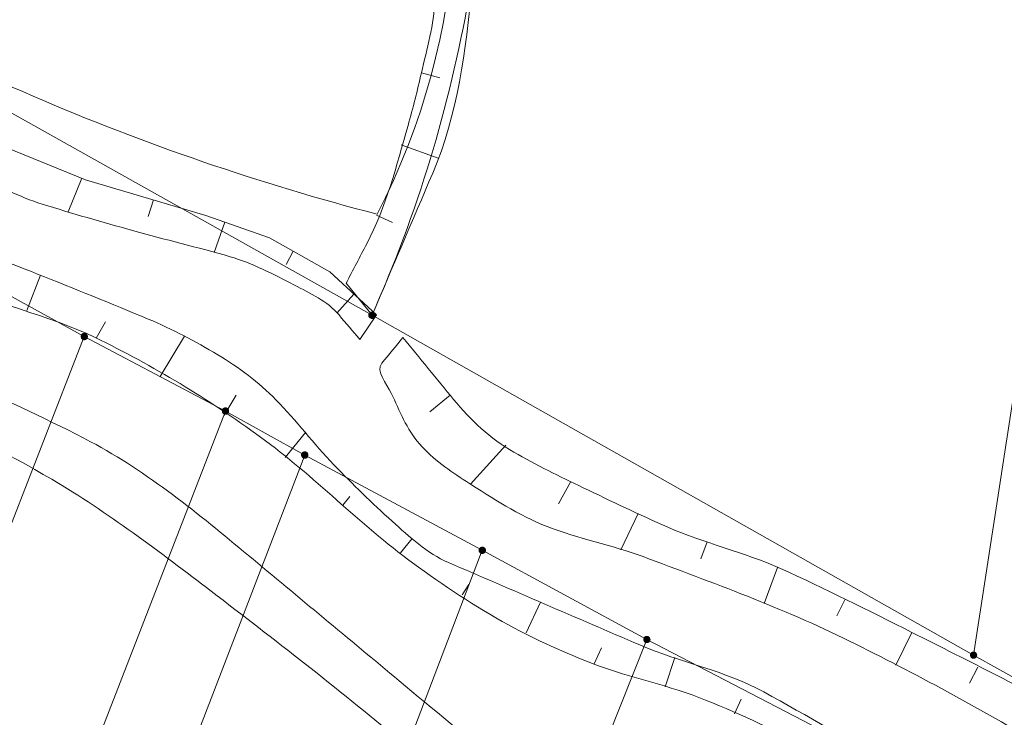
# Model space of a CAD drawing. Header units: metres. Extents: x 3425540 to 3446143, y 5432760 to 5444637.
# Tile 507 of 656: x 3436895 to 3436934, y 5443848 to 5443876. Entities that reach past the tile are written whole.
import ezdxf

# ---------------------------------------------------------------- set-up
doc = ezdxf.new("R2010")
doc.units = ezdxf.units.M
for name, color, linetype, lineweight in [('B_Bestand', 9, 'Continuous', 18), ('B_Böschung', 9, 'Continuous', 18), ('B_Flurgrenzen', 9, 'Continuous', 18)]:
    doc.layers.add(name, color=color, linetype=linetype, lineweight=lineweight)

msp = doc.modelspace()

# ---------------------------------------------------------------- linework, layer by layer
at = {"layer": 'B_Bestand'}
for points, knots in [([(3436877.204, 5443868.127), (3436879.542, 5443867.242), (3436881.881, 5443866.356), (3436884.219, 5443865.47), (3436887.089, 5443864.383), (3436889.81, 5443862.942), (3436892.597, 5443861.655), (3436894.267, 5443860.884), (3436895.94, 5443860.135), (3436897.57, 5443859.271), (3436899.878, 5443858.049), (3436901.902, 5443856.37), (3436903.904, 5443854.706), (3436905.925, 5443853.026), (3436907.946, 5443851.346), (3436909.965, 5443849.664), (3436911.328, 5443848.529), (3436912.69, 5443847.393), (3436914.052, 5443846.257), (3436915.681, 5443844.898), (3436917.127, 5443843.335), (3436918.751, 5443841.965), (3436920.006, 5443840.906), (3436921.343, 5443839.959), (3436922.702, 5443839.035), (3436924.529, 5443837.793), (3436926.396, 5443836.64), (3436928.287, 5443835.492), (3436929.785, 5443834.583), (3436931.278, 5443833.698), (3436932.918, 5443833.039), (3436934.63, 5443832.351), (3436936.414, 5443831.995), (3436938.202, 5443831.628), (3436940.439, 5443831.17), (3436942.737, 5443831.049), (3436944.945, 5443830.47), (3436947.399, 5443829.827), (3436949.826, 5443829.093), (3436952.232, 5443828.29), (3436954.78, 5443827.439), (3436957.335, 5443826.612), (3436959.861, 5443825.701), (3436961.255, 5443825.199), (3436962.65, 5443824.696), (3436964.044, 5443824.193)], [0, 0, 0, 0, 0.075931, 0.075931, 0.075931, 0.169114, 0.169114, 0.169114, 0.224937, 0.224937, 0.224937, 0.303968, 0.303968, 0.303968, 0.383773, 0.383773, 0.383773, 0.437632, 0.437632, 0.437632, 0.502051, 0.502051, 0.502051, 0.551841, 0.551841, 0.551841, 0.61879, 0.61879, 0.61879, 0.671837, 0.671837, 0.671837, 0.727197, 0.727197, 0.727197, 0.796451, 0.796451, 0.796451, 0.873442, 0.873442, 0.873442, 0.954991, 0.954991, 0.954991, 1, 1, 1, 1]), ([(3436877.008, 5443866.413), (3436879.278, 5443865.46), (3436881.549, 5443864.506), (3436883.819, 5443863.552), (3436886.021, 5443862.627), (3436888.183, 5443861.614), (3436890.357, 5443860.622), (3436892.279, 5443859.745), (3436894.184, 5443858.841), (3436896.011, 5443857.762), (3436898.266, 5443856.43), (3436900.339, 5443854.852), (3436902.414, 5443853.265), (3436904.948, 5443851.328), (3436907.462, 5443849.381), (3436909.906, 5443847.337), (3436912.029, 5443845.562), (3436913.976, 5443843.588), (3436916.103, 5443841.818), (3436917.624, 5443840.553), (3436919.198, 5443839.36), (3436920.781, 5443838.169), (3436922.596, 5443836.804), (3436924.448, 5443835.521), (3436926.366, 5443834.286), (3436928.212, 5443833.097), (3436930.169, 5443832.153), (3436932.223, 5443831.356), (3436933.426, 5443830.889), (3436934.647, 5443830.525), (3436935.901, 5443830.266), (3436937.819, 5443829.87), (3436939.785, 5443829.753), (3436941.69, 5443829.312), (3436943.24, 5443828.954), (3436944.785, 5443828.571), (3436946.322, 5443828.154), (3436948.941, 5443827.444), (3436951.557, 5443826.741), (3436954.14, 5443825.907), (3436955.884, 5443825.344), (3436957.611, 5443824.734), (3436959.317, 5443824.067), (3436960.627, 5443823.555), (3436961.938, 5443823.043), (3436963.248, 5443822.53)], [0, 0, 0, 0, 0.075248, 0.075248, 0.075248, 0.148224, 0.148224, 0.148224, 0.212763, 0.212763, 0.212763, 0.292461, 0.292461, 0.292461, 0.389772, 0.389772, 0.389772, 0.474297, 0.474297, 0.474297, 0.534728, 0.534728, 0.534728, 0.604014, 0.604014, 0.604014, 0.67072, 0.67072, 0.67072, 0.709794, 0.709794, 0.709794, 0.769555, 0.769555, 0.769555, 0.818188, 0.818188, 0.818188, 0.901044, 0.901044, 0.901044, 0.957008, 0.957008, 0.957008, 1, 1, 1, 1])]:
    msp.add_open_spline(points, degree=3, knots=knots, dxfattribs=at)
at = {"layer": 'B_Böschung'}
for p, q in [((3436910.855, 5443874.089), (3436911.594, 5443873.893)), ((3436910.047, 5443871.202), (3436911.525, 5443870.672)), ((3436897.222, 5443869.857), (3436896.673, 5443868.505)), ((3436900.093, 5443868.989), (3436899.887, 5443868.318)), ((3436909.058, 5443868.37), (3436909.701, 5443868.083)), ((3436902.956, 5443868.096), (3436902.532, 5443866.879)), ((3436905.707, 5443866.926), (3436905.423, 5443866.4)), ((3436895.001, 5443864.539), (3436895.561, 5443865.96)), ((3436907.831, 5443865.641), (3436908.871, 5443864.353)), ((3436908.143, 5443865.207), (3436907.465, 5443864.434)), ((3436909.057, 5443864.366), (3436908.378, 5443863.385)), ((3436897.791, 5443863.436), (3436898.171, 5443864.092)), ((3436900.361, 5443861.888), (3436901.337, 5443863.514)), ((3436902.931, 5443860.34), (3436903.413, 5443861.14)), ((3436912.012, 5443861.139), (3436911.195, 5443860.47)), ((3436905.389, 5443858.635), (3436906.195, 5443859.638)), ((3436914.243, 5443859.138), (3436912.827, 5443857.573)), ((3436916.854, 5443857.681), (3436916.362, 5443856.782)), ((3436907.701, 5443856.722), (3436907.985, 5443857.067)), ((3436919.563, 5443856.393), (3436918.868, 5443854.93)), ((3436910.012, 5443854.809), (3436910.486, 5443855.382)), ((3436922.336, 5443855.256), (3436922.075, 5443854.565)), ((3436925.153, 5443854.224), (3436924.618, 5443852.768)), ((3436912.486, 5443853.119), (3436912.761, 5443853.533)), ((3436927.856, 5443852.925), (3436927.547, 5443852.272)), ((3436915.059, 5443851.589), (3436915.645, 5443852.82)), ((3436930.555, 5443851.614), (3436929.916, 5443850.296)), ((3436917.788, 5443850.342), (3436918.086, 5443850.992)), ((3436920.642, 5443849.418), (3436921.041, 5443850.608)), ((3436933.211, 5443850.22), (3436932.871, 5443849.566)), ((3436923.435, 5443848.342), (3436923.704, 5443848.927))]:
    msp.add_line(p, q, dxfattribs=at)
msp.add_lwpolyline([(3436881.596, 5443878.629), (3436883.708, 5443877.724), (3436887.405, 5443875.46), (3436890.498, 5443873.196), (3436893.44, 5443871.385), (3436897.363, 5443869.8), (3436902.191, 5443868.366), (3436904.756, 5443867.461), (3436907.171, 5443866.102), (3436909.057, 5443864.366)], dxfattribs=at)
for points, knots in [([(3436908.871, 5443864.353), (3436909.685, 5443866.258), (3436910.499, 5443868.163), (3436911.313, 5443870.068), (3436912.313, 5443872.409), (3436912.628, 5443875.021), (3436912.898, 5443877.539), (3436913.181, 5443880.179), (3436913.232, 5443882.935), (3436912.52, 5443885.539), (3436911.987, 5443887.487), (3436911.288, 5443889.327), (3436910.559, 5443891.199), (3436909.427, 5443894.104), (3436908.408, 5443896.99), (3436906.862, 5443899.727), (3436905.525, 5443902.095), (3436903.701, 5443904.098), (3436901.732, 5443905.915), (3436899.796, 5443907.701), (3436897.86, 5443909.487), (3436895.924, 5443911.273)], [0, 0, 0, 0, 0.117072, 0.117072, 0.117072, 0.260938, 0.260938, 0.260938, 0.411806, 0.411806, 0.411806, 0.524643, 0.524643, 0.524643, 0.699734, 0.699734, 0.699734, 0.851148, 0.851148, 0.851148, 1, 1, 1, 1]), ([(3436907.831, 5443865.641), (3436908.107, 5443866.17), (3436908.384, 5443866.698), (3436908.66, 5443867.226), (3436909.438, 5443868.713), (3436909.86, 5443870.362), (3436910.319, 5443871.98), (3436910.517, 5443872.68), (3436910.693, 5443873.38), (3436910.855, 5443874.089), (3436911.078, 5443875.062), (3436911.372, 5443876.029), (3436911.395, 5443877.023), (3436911.418, 5443878.023), (3436911.44, 5443879.023), (3436911.463, 5443880.023), (3436911.484, 5443880.94), (3436911.644, 5443881.859), (3436911.526, 5443882.772), (3436911.386, 5443883.852), (3436910.956, 5443884.862), (3436910.671, 5443885.907), (3436910.503, 5443886.523), (3436910.336, 5443887.138), (3436910.168, 5443887.753), (3436909.877, 5443888.821), (3436909.42, 5443889.835), (3436908.961, 5443890.847), (3436908.354, 5443892.187), (3436907.717, 5443893.502), (3436906.938, 5443894.746), (3436906.088, 5443896.104), (3436905.199, 5443897.425), (3436904.297, 5443898.745), (3436903.584, 5443899.789), (3436902.91, 5443900.859), (3436902.11, 5443901.84), (3436900.858, 5443903.376), (3436899.52, 5443904.831), (3436898.187, 5443906.292), (3436897.131, 5443907.45), (3436896.074, 5443908.607), (3436895.018, 5443909.764)], [0, 0, 0, 0, 0.035898, 0.035898, 0.035898, 0.136951, 0.136951, 0.136951, 0.180624, 0.180624, 0.180624, 0.240497, 0.240497, 0.240497, 0.300721, 0.300721, 0.300721, 0.355906, 0.355906, 0.355906, 0.421122, 0.421122, 0.421122, 0.459521, 0.459521, 0.459521, 0.526174, 0.526174, 0.526174, 0.61433, 0.61433, 0.61433, 0.710511, 0.710511, 0.710511, 0.786569, 0.786569, 0.786569, 0.905658, 0.905658, 0.905658, 1, 1, 1, 1]), ([(3436880.917, 5443877.346), (3436882.049, 5443876.743), (3436883.18, 5443876.139), (3436884.312, 5443875.535), (3436885.743, 5443874.772), (3436887.153, 5443873.969), (3436888.537, 5443873.121), (3436889.55, 5443872.501), (3436890.42, 5443871.676), (3436891.403, 5443871.008), (3436891.918, 5443870.659), (3436892.442, 5443870.331), (3436892.988, 5443870.026), (3436893.838, 5443869.552), (3436894.703, 5443869.111), (3436895.628, 5443868.819), (3436896.829, 5443868.441), (3436898.038, 5443868.102), (3436899.249, 5443867.762), (3436900.553, 5443867.396), (3436901.869, 5443867.081), (3436903.172, 5443866.706), (3436904.072, 5443866.447), (3436904.899, 5443866.009), (3436905.738, 5443865.574), (3436906.389, 5443865.237), (3436907.079, 5443864.92), (3436907.548, 5443864.366), (3436907.825, 5443864.039), (3436908.101, 5443863.712), (3436908.378, 5443863.385)], [0, 0, 0, 0, 0.123556, 0.123556, 0.123556, 0.279806, 0.279806, 0.279806, 0.394143, 0.394143, 0.394143, 0.454014, 0.454014, 0.454014, 0.547226, 0.547226, 0.547226, 0.668351, 0.668351, 0.668351, 0.798805, 0.798805, 0.798805, 0.888862, 0.888862, 0.888862, 0.958737, 0.958737, 0.958737, 1, 1, 1, 1]), ([(3436880.043, 5443874.764), (3436880.672, 5443874.463), (3436881.3, 5443874.161), (3436881.929, 5443873.859), (3436883.395, 5443873.156), (3436884.612, 5443872.023), (3436885.927, 5443871.066), (3436886.769, 5443870.453), (3436887.561, 5443869.78), (3436888.417, 5443869.18), (3436889.379, 5443868.507), (3436890.423, 5443867.956), (3436891.51, 5443867.52), (3436892.812, 5443866.998), (3436894.131, 5443866.529), (3436895.433, 5443866.011), (3436896.921, 5443865.419), (3436898.404, 5443864.817), (3436899.884, 5443864.2), (3436900.85, 5443863.797), (3436901.769, 5443863.305), (3436902.676, 5443862.766), (3436903.531, 5443862.259), (3436904.316, 5443861.659), (3436905.015, 5443860.955), (3436905.842, 5443860.123), (3436906.53, 5443859.179), (3436907.342, 5443858.342), (3436908.098, 5443857.563), (3436908.87, 5443856.809), (3436909.681, 5443856.078), (3436910.38, 5443855.448), (3436911.085, 5443854.791), (3436911.944, 5443854.418), (3436913.226, 5443853.862), (3436914.509, 5443853.31), (3436915.792, 5443852.757), (3436917.07, 5443852.207), (3436918.347, 5443851.657), (3436919.625, 5443851.107), (3436921.255, 5443850.406), (3436923.046, 5443850.073), (3436924.604, 5443849.22), (3436926.354, 5443848.262), (3436928.071, 5443847.252), (3436929.81, 5443846.277), (3436930.796, 5443845.724), (3436931.786, 5443845.176), (3436932.771, 5443844.62), (3436941.063, 5443839.944), (3436948.678, 5443834.118), (3436957.027, 5443829.544), (3436959.463, 5443828.21), (3436961.899, 5443826.875), (3436964.335, 5443825.54)], [0, 0, 0, 0, 0.021297, 0.021297, 0.021297, 0.070949, 0.070949, 0.070949, 0.10275, 0.10275, 0.10275, 0.138488, 0.138488, 0.138488, 0.181281, 0.181281, 0.181281, 0.230203, 0.230203, 0.230203, 0.262158, 0.262158, 0.262158, 0.292274, 0.292274, 0.292274, 0.327897, 0.327897, 0.327897, 0.361038, 0.361038, 0.361038, 0.389611, 0.389611, 0.389611, 0.432281, 0.432281, 0.432281, 0.474766, 0.474766, 0.474766, 0.528975, 0.528975, 0.528975, 0.589859, 0.589859, 0.589859, 0.624404, 0.624404, 0.624404, 0.915163, 0.915163, 0.915163, 1, 1, 1, 1]), ([(3436879.044, 5443872.816), (3436881.835, 5443871.282), (3436884.627, 5443869.747), (3436887.418, 5443868.212), (3436888.877, 5443867.41), (3436890.334, 5443866.601), (3436891.793, 5443865.798), (3436893.663, 5443864.769), (3436895.828, 5443864.397), (3436897.753, 5443863.459), (3436900.083, 5443862.324), (3436902.295, 5443860.986), (3436904.393, 5443859.459), (3436906.539, 5443857.897), (3436908.366, 5443855.967), (3436910.503, 5443854.403), (3436911.738, 5443853.499), (3436913.002, 5443852.652), (3436914.351, 5443851.912), (3436915.474, 5443851.297), (3436916.632, 5443850.785), (3436917.821, 5443850.327), (3436919.278, 5443849.767), (3436920.827, 5443849.483), (3436922.272, 5443848.893), (3436923.742, 5443848.293), (3436925.185, 5443847.632), (3436926.572, 5443846.856), (3436927.794, 5443846.172), (3436929, 5443845.471), (3436930.193, 5443844.743), (3436935.129, 5443841.732), (3436939.835, 5443838.348), (3436944.867, 5443835.501), (3436946.513, 5443834.57), (3436948.193, 5443833.702), (3436949.846, 5443832.784), (3436951.736, 5443831.735), (3436953.631, 5443830.696), (3436955.504, 5443829.615), (3436956.726, 5443828.91), (3436957.931, 5443828.177), (3436959.125, 5443827.426), (3436960.684, 5443826.445), (3436962.243, 5443825.464), (3436963.802, 5443824.483)], [0, 0, 0, 0, 0.097592, 0.097592, 0.097592, 0.148622, 0.148622, 0.148622, 0.214007, 0.214007, 0.214007, 0.293172, 0.293172, 0.293172, 0.374163, 0.374163, 0.374163, 0.420976, 0.420976, 0.420976, 0.459935, 0.459935, 0.459935, 0.507692, 0.507692, 0.507692, 0.556284, 0.556284, 0.556284, 0.599098, 0.599098, 0.599098, 0.776202, 0.776202, 0.776202, 0.834128, 0.834128, 0.834128, 0.900356, 0.900356, 0.900356, 0.943567, 0.943567, 0.943567, 1, 1, 1, 1]), ([(3436910.113, 5443863.461), (3436909.832, 5443863.117), (3436909.551, 5443862.773), (3436909.27, 5443862.429), (3436909.003, 5443862.103), (3436909.461, 5443861.61), (3436909.647, 5443861.221), (3436909.989, 5443860.506), (3436910.248, 5443859.792), (3436910.779, 5443859.184), (3436911.329, 5443858.554), (3436911.978, 5443858.114), (3436912.665, 5443857.674), (3436913.722, 5443856.997), (3436914.751, 5443856.319), (3436915.909, 5443855.863), (3436917.166, 5443855.368), (3436918.498, 5443855.128), (3436919.756, 5443854.656), (3436922.554, 5443853.606), (3436925.367, 5443852.59), (3436928.055, 5443851.26), (3436930.706, 5443849.948), (3436933.296, 5443848.551), (3436935.825, 5443847.033), (3436939.328, 5443844.931), (3436942.824, 5443842.822), (3436946.311, 5443840.694), (3436949.916, 5443838.495), (3436953.604, 5443836.424), (3436957.099, 5443834.053), (3436959.091, 5443832.702), (3436961.083, 5443831.351), (3436963.075, 5443829.999)], [0, 0, 0, 0, 0.020486, 0.020486, 0.020486, 0.039941, 0.039941, 0.039941, 0.075767, 0.075767, 0.075767, 0.11291, 0.11291, 0.11291, 0.170027, 0.170027, 0.170027, 0.232012, 0.232012, 0.232012, 0.369866, 0.369866, 0.369866, 0.505852, 0.505852, 0.505852, 0.694226, 0.694226, 0.694226, 0.888982, 0.888982, 0.888982, 1, 1, 1, 1]), ([(3436910.113, 5443863.461), (3436910.792, 5443862.631), (3436911.471, 5443861.801), (3436912.15, 5443860.97), (3436912.827, 5443860.142), (3436913.631, 5443859.395), (3436914.564, 5443858.857), (3436915.477, 5443858.331), (3436916.411, 5443857.876), (3436917.356, 5443857.423), (3436918.483, 5443856.883), (3436919.606, 5443856.34), (3436920.75, 5443855.838), (3436922.222, 5443855.192), (3436923.812, 5443854.842), (3436925.277, 5443854.178), (3436927.06, 5443853.37), (3436928.81, 5443852.497), (3436930.558, 5443851.612), (3436932.861, 5443850.446), (3436935.177, 5443849.314), (3436937.41, 5443848.017), (3436939.946, 5443846.545), (3436942.291, 5443844.77), (3436944.803, 5443843.262), (3436946.862, 5443842.026), (3436948.93, 5443840.801), (3436950.989, 5443839.564), (3436952.904, 5443838.414), (3436954.815, 5443837.258), (3436956.722, 5443836.093), (3436957.681, 5443835.508), (3436958.6, 5443834.863), (3436959.514, 5443834.206), (3436960.447, 5443833.536), (3436961.373, 5443832.856), (3436962.23, 5443832.093), (3436962.456, 5443831.892), (3436962.683, 5443831.691), (3436962.909, 5443831.489)], [0, 0, 0, 0, 0.051767, 0.051767, 0.051767, 0.103377, 0.103377, 0.103377, 0.153871, 0.153871, 0.153871, 0.214133, 0.214133, 0.214133, 0.291702, 0.291702, 0.291702, 0.386158, 0.386158, 0.386158, 0.510639, 0.510639, 0.510639, 0.65205, 0.65205, 0.65205, 0.767993, 0.767993, 0.767993, 0.875809, 0.875809, 0.875809, 0.930021, 0.930021, 0.930021, 0.98538, 0.98538, 0.98538, 1, 1, 1, 1])]:
    msp.add_open_spline(points, degree=3, knots=knots, dxfattribs=at)
at = {"layer": 'B_Flurgrenzen'}
for p, q in [((3436941.336, 5443904.814), (3436933.033, 5443850.697)), ((3436908.871, 5443864.353), (3436881.901, 5443879.489)), ((3436897.314, 5443863.498), (3436891.434, 5443866.735)), ((3436933.033, 5443850.697), (3436908.871, 5443864.353)), ((3436897.314, 5443863.498), (3436874.76, 5443805.665)), ((3436902.985, 5443860.505), (3436897.314, 5443863.498)), ((3436902.985, 5443860.505), (3436895.197, 5443840.453)), ((3436906.17, 5443858.737), (3436902.985, 5443860.505)), ((3436906.17, 5443858.737), (3436898.641, 5443839.146)), ((3436913.302, 5443854.91), (3436906.17, 5443858.737)), ((3436906.055, 5443835.917), (3436913.302, 5443854.91)), ((3436919.912, 5443851.327), (3436913.302, 5443854.91)), ((3436919.912, 5443851.327), (3436912.884, 5443833.736)), ((3436926.87, 5443847.708), (3436919.912, 5443851.327)), ((3436942.804, 5443845.209), (3436933.033, 5443850.697))]:
    msp.add_line(p, q, dxfattribs=at)
for points in [[(3436908.996, 5443864.353), (3436908.995, 5443864.369), (3436908.992, 5443864.384), (3436908.987, 5443864.399), (3436908.98, 5443864.413), (3436908.972, 5443864.427), (3436908.963, 5443864.439), (3436908.951, 5443864.449), (3436908.938, 5443864.458), (3436908.924, 5443864.466), (3436908.909, 5443864.472), (3436908.895, 5443864.476), (3436908.879, 5443864.478), (3436908.863, 5443864.478), (3436908.847, 5443864.476), (3436908.833, 5443864.472), (3436908.818, 5443864.466), (3436908.804, 5443864.458), (3436908.791, 5443864.449), (3436908.779, 5443864.439), (3436908.77, 5443864.427), (3436908.762, 5443864.413), (3436908.755, 5443864.399), (3436908.75, 5443864.384), (3436908.747, 5443864.369), (3436908.746, 5443864.353), (3436908.747, 5443864.337), (3436908.75, 5443864.322), (3436908.755, 5443864.307), (3436908.762, 5443864.293), (3436908.77, 5443864.279), (3436908.779, 5443864.267), (3436908.791, 5443864.257), (3436908.804, 5443864.248), (3436908.818, 5443864.24), (3436908.833, 5443864.234), (3436908.847, 5443864.23), (3436908.863, 5443864.228), (3436908.879, 5443864.228), (3436908.895, 5443864.23), (3436908.909, 5443864.234), (3436908.924, 5443864.24), (3436908.938, 5443864.248), (3436908.951, 5443864.257), (3436908.963, 5443864.267), (3436908.972, 5443864.279), (3436908.98, 5443864.293), (3436908.987, 5443864.307), (3436908.992, 5443864.322), (3436908.995, 5443864.337), (3436908.996, 5443864.353)], [(3436908.971, 5443864.353), (3436908.97, 5443864.367), (3436908.967, 5443864.381), (3436908.963, 5443864.393), (3436908.957, 5443864.406), (3436908.948, 5443864.418), (3436908.938, 5443864.428), (3436908.927, 5443864.437), (3436908.915, 5443864.444), (3436908.902, 5443864.448), (3436908.889, 5443864.451), (3436908.875, 5443864.453), (3436908.86, 5443864.452), (3436908.846, 5443864.45), (3436908.834, 5443864.447), (3436908.821, 5443864.44), (3436908.809, 5443864.432), (3436908.799, 5443864.423), (3436908.789, 5443864.412), (3436908.782, 5443864.4), (3436908.777, 5443864.387), (3436908.773, 5443864.374), (3436908.771, 5443864.36), (3436908.771, 5443864.346), (3436908.773, 5443864.332), (3436908.777, 5443864.319), (3436908.782, 5443864.306), (3436908.789, 5443864.294), (3436908.799, 5443864.283), (3436908.809, 5443864.274), (3436908.821, 5443864.266), (3436908.834, 5443864.259), (3436908.846, 5443864.256), (3436908.86, 5443864.254), (3436908.875, 5443864.253), (3436908.889, 5443864.255), (3436908.902, 5443864.258), (3436908.915, 5443864.262), (3436908.927, 5443864.269), (3436908.938, 5443864.278), (3436908.948, 5443864.288), (3436908.957, 5443864.3), (3436908.963, 5443864.313), (3436908.967, 5443864.325), (3436908.97, 5443864.339), (3436908.971, 5443864.353)], [(3436908.947, 5443864.353), (3436908.946, 5443864.365), (3436908.943, 5443864.377), (3436908.938, 5443864.388), (3436908.932, 5443864.398), (3436908.923, 5443864.408), (3436908.914, 5443864.415), (3436908.903, 5443864.422), (3436908.892, 5443864.426), (3436908.88, 5443864.428), (3436908.868, 5443864.429), (3436908.856, 5443864.427), (3436908.844, 5443864.424), (3436908.834, 5443864.419), (3436908.823, 5443864.412), (3436908.814, 5443864.403), (3436908.807, 5443864.393), (3436908.801, 5443864.383), (3436908.797, 5443864.371), (3436908.795, 5443864.359), (3436908.795, 5443864.347), (3436908.797, 5443864.335), (3436908.801, 5443864.323), (3436908.807, 5443864.313), (3436908.814, 5443864.303), (3436908.823, 5443864.294), (3436908.833, 5443864.287), (3436908.844, 5443864.282), (3436908.856, 5443864.279), (3436908.868, 5443864.277), (3436908.88, 5443864.278), (3436908.892, 5443864.28), (3436908.903, 5443864.284), (3436908.914, 5443864.291), (3436908.923, 5443864.298), (3436908.932, 5443864.308), (3436908.938, 5443864.318), (3436908.943, 5443864.329), (3436908.946, 5443864.341), (3436908.947, 5443864.353)], [(3436908.922, 5443864.353), (3436908.921, 5443864.363), (3436908.918, 5443864.373), (3436908.913, 5443864.382), (3436908.907, 5443864.389), (3436908.9, 5443864.395), (3436908.891, 5443864.4), (3436908.881, 5443864.403), (3436908.871, 5443864.404), (3436908.861, 5443864.403), (3436908.851, 5443864.4), (3436908.842, 5443864.395), (3436908.835, 5443864.389), (3436908.829, 5443864.382), (3436908.824, 5443864.373), (3436908.821, 5443864.363), (3436908.82, 5443864.353), (3436908.821, 5443864.343), (3436908.824, 5443864.333), (3436908.829, 5443864.324), (3436908.835, 5443864.317), (3436908.842, 5443864.311), (3436908.851, 5443864.306), (3436908.861, 5443864.303), (3436908.871, 5443864.302), (3436908.881, 5443864.303), (3436908.891, 5443864.306), (3436908.9, 5443864.311), (3436908.907, 5443864.317), (3436908.913, 5443864.324), (3436908.918, 5443864.333), (3436908.921, 5443864.343), (3436908.922, 5443864.353)], [(3436908.898, 5443864.353), (3436908.897, 5443864.36), (3436908.894, 5443864.367), (3436908.889, 5443864.373), (3436908.883, 5443864.377), (3436908.876, 5443864.379), (3436908.869, 5443864.38), (3436908.862, 5443864.378), (3436908.855, 5443864.375), (3436908.85, 5443864.37), (3436908.846, 5443864.364), (3436908.844, 5443864.357), (3436908.844, 5443864.349), (3436908.846, 5443864.342), (3436908.85, 5443864.336), (3436908.855, 5443864.331), (3436908.862, 5443864.328), (3436908.869, 5443864.326), (3436908.876, 5443864.327), (3436908.883, 5443864.329), (3436908.889, 5443864.333), (3436908.894, 5443864.339), (3436908.897, 5443864.346), (3436908.898, 5443864.353)], [(3436897.439, 5443863.498), (3436897.438, 5443863.514), (3436897.435, 5443863.529), (3436897.43, 5443863.544), (3436897.423, 5443863.558), (3436897.415, 5443863.572), (3436897.406, 5443863.584), (3436897.394, 5443863.594), (3436897.381, 5443863.603), (3436897.367, 5443863.611), (3436897.352, 5443863.617), (3436897.338, 5443863.621), (3436897.322, 5443863.623), (3436897.306, 5443863.623), (3436897.29, 5443863.621), (3436897.276, 5443863.617), (3436897.261, 5443863.611), (3436897.247, 5443863.603), (3436897.234, 5443863.594), (3436897.222, 5443863.584), (3436897.213, 5443863.572), (3436897.205, 5443863.558), (3436897.198, 5443863.544), (3436897.193, 5443863.529), (3436897.19, 5443863.514), (3436897.189, 5443863.498), (3436897.19, 5443863.482), (3436897.193, 5443863.467), (3436897.198, 5443863.452), (3436897.205, 5443863.438), (3436897.213, 5443863.424), (3436897.222, 5443863.412), (3436897.234, 5443863.402), (3436897.247, 5443863.393), (3436897.261, 5443863.385), (3436897.276, 5443863.379), (3436897.29, 5443863.375), (3436897.306, 5443863.373), (3436897.322, 5443863.373), (3436897.338, 5443863.375), (3436897.352, 5443863.379), (3436897.367, 5443863.385), (3436897.381, 5443863.393), (3436897.394, 5443863.402), (3436897.406, 5443863.412), (3436897.415, 5443863.424), (3436897.423, 5443863.438), (3436897.43, 5443863.452), (3436897.435, 5443863.467), (3436897.438, 5443863.482), (3436897.439, 5443863.498)], [(3436897.414, 5443863.498), (3436897.413, 5443863.512), (3436897.41, 5443863.526), (3436897.406, 5443863.538), (3436897.4, 5443863.551), (3436897.391, 5443863.563), (3436897.381, 5443863.573), (3436897.37, 5443863.582), (3436897.358, 5443863.589), (3436897.345, 5443863.593), (3436897.332, 5443863.596), (3436897.318, 5443863.598), (3436897.303, 5443863.597), (3436897.289, 5443863.595), (3436897.277, 5443863.592), (3436897.264, 5443863.585), (3436897.252, 5443863.577), (3436897.242, 5443863.568), (3436897.232, 5443863.557), (3436897.225, 5443863.545), (3436897.22, 5443863.532), (3436897.216, 5443863.519), (3436897.214, 5443863.505), (3436897.214, 5443863.491), (3436897.216, 5443863.477), (3436897.22, 5443863.464), (3436897.225, 5443863.451), (3436897.232, 5443863.439), (3436897.242, 5443863.428), (3436897.252, 5443863.419), (3436897.264, 5443863.411), (3436897.277, 5443863.404), (3436897.289, 5443863.401), (3436897.303, 5443863.399), (3436897.318, 5443863.398), (3436897.332, 5443863.4), (3436897.345, 5443863.403), (3436897.358, 5443863.407), (3436897.37, 5443863.414), (3436897.381, 5443863.423), (3436897.391, 5443863.433), (3436897.4, 5443863.445), (3436897.406, 5443863.458), (3436897.41, 5443863.47), (3436897.413, 5443863.484), (3436897.414, 5443863.498)], [(3436897.39, 5443863.498), (3436897.389, 5443863.51), (3436897.386, 5443863.522), (3436897.381, 5443863.533), (3436897.375, 5443863.543), (3436897.366, 5443863.553), (3436897.357, 5443863.56), (3436897.346, 5443863.567), (3436897.335, 5443863.571), (3436897.323, 5443863.573), (3436897.311, 5443863.574), (3436897.299, 5443863.572), (3436897.287, 5443863.569), (3436897.277, 5443863.564), (3436897.266, 5443863.557), (3436897.257, 5443863.548), (3436897.25, 5443863.538), (3436897.244, 5443863.528), (3436897.24, 5443863.516), (3436897.238, 5443863.504), (3436897.238, 5443863.492), (3436897.24, 5443863.48), (3436897.244, 5443863.468), (3436897.25, 5443863.458), (3436897.257, 5443863.448), (3436897.266, 5443863.439), (3436897.276, 5443863.432), (3436897.287, 5443863.427), (3436897.299, 5443863.424), (3436897.311, 5443863.422), (3436897.323, 5443863.423), (3436897.335, 5443863.425), (3436897.346, 5443863.429), (3436897.357, 5443863.436), (3436897.366, 5443863.443), (3436897.375, 5443863.453), (3436897.381, 5443863.463), (3436897.386, 5443863.474), (3436897.389, 5443863.486), (3436897.39, 5443863.498)], [(3436897.365, 5443863.498), (3436897.364, 5443863.508), (3436897.361, 5443863.518), (3436897.356, 5443863.527), (3436897.35, 5443863.534), (3436897.343, 5443863.54), (3436897.334, 5443863.545), (3436897.324, 5443863.548), (3436897.314, 5443863.549), (3436897.304, 5443863.548), (3436897.294, 5443863.545), (3436897.285, 5443863.54), (3436897.278, 5443863.534), (3436897.272, 5443863.527), (3436897.267, 5443863.518), (3436897.264, 5443863.508), (3436897.263, 5443863.498), (3436897.264, 5443863.488), (3436897.267, 5443863.478), (3436897.272, 5443863.469), (3436897.278, 5443863.462), (3436897.285, 5443863.456), (3436897.294, 5443863.451), (3436897.304, 5443863.448), (3436897.314, 5443863.447), (3436897.324, 5443863.448), (3436897.334, 5443863.451), (3436897.343, 5443863.456), (3436897.35, 5443863.462), (3436897.356, 5443863.469), (3436897.361, 5443863.478), (3436897.364, 5443863.488), (3436897.365, 5443863.498)], [(3436897.341, 5443863.498), (3436897.34, 5443863.505), (3436897.337, 5443863.512), (3436897.332, 5443863.518), (3436897.326, 5443863.522), (3436897.319, 5443863.524), (3436897.312, 5443863.525), (3436897.305, 5443863.523), (3436897.298, 5443863.52), (3436897.293, 5443863.515), (3436897.289, 5443863.509), (3436897.287, 5443863.502), (3436897.287, 5443863.494), (3436897.289, 5443863.487), (3436897.293, 5443863.481), (3436897.298, 5443863.476), (3436897.305, 5443863.473), (3436897.312, 5443863.471), (3436897.319, 5443863.472), (3436897.326, 5443863.474), (3436897.332, 5443863.478), (3436897.337, 5443863.484), (3436897.34, 5443863.491), (3436897.341, 5443863.498)], [(3436903.11, 5443860.505), (3436903.109, 5443860.521), (3436903.106, 5443860.536), (3436903.101, 5443860.551), (3436903.094, 5443860.565), (3436903.086, 5443860.579), (3436903.077, 5443860.591), (3436903.065, 5443860.601), (3436903.052, 5443860.61), (3436903.038, 5443860.618), (3436903.023, 5443860.624), (3436903.009, 5443860.628), (3436902.993, 5443860.63), (3436902.977, 5443860.63), (3436902.961, 5443860.628), (3436902.947, 5443860.624), (3436902.932, 5443860.618), (3436902.918, 5443860.61), (3436902.905, 5443860.601), (3436902.893, 5443860.591), (3436902.884, 5443860.579), (3436902.876, 5443860.565), (3436902.869, 5443860.551), (3436902.864, 5443860.536), (3436902.861, 5443860.521), (3436902.86, 5443860.505), (3436902.861, 5443860.489), (3436902.864, 5443860.474), (3436902.869, 5443860.459), (3436902.876, 5443860.445), (3436902.884, 5443860.431), (3436902.893, 5443860.419), (3436902.905, 5443860.409), (3436902.918, 5443860.4), (3436902.932, 5443860.392), (3436902.947, 5443860.386), (3436902.961, 5443860.382), (3436902.977, 5443860.38), (3436902.993, 5443860.38), (3436903.009, 5443860.382), (3436903.023, 5443860.386), (3436903.038, 5443860.392), (3436903.052, 5443860.4), (3436903.065, 5443860.409), (3436903.077, 5443860.419), (3436903.086, 5443860.431), (3436903.094, 5443860.445), (3436903.101, 5443860.459), (3436903.106, 5443860.474), (3436903.109, 5443860.489), (3436903.11, 5443860.505)], [(3436903.085, 5443860.505), (3436903.084, 5443860.519), (3436903.081, 5443860.533), (3436903.077, 5443860.545), (3436903.071, 5443860.558), (3436903.062, 5443860.57), (3436903.052, 5443860.58), (3436903.041, 5443860.589), (3436903.029, 5443860.596), (3436903.016, 5443860.6), (3436903.003, 5443860.603), (3436902.989, 5443860.605), (3436902.974, 5443860.604), (3436902.96, 5443860.602), (3436902.948, 5443860.599), (3436902.935, 5443860.592), (3436902.923, 5443860.584), (3436902.913, 5443860.575), (3436902.903, 5443860.564), (3436902.896, 5443860.552), (3436902.891, 5443860.539), (3436902.887, 5443860.526), (3436902.885, 5443860.512), (3436902.885, 5443860.498), (3436902.887, 5443860.484), (3436902.891, 5443860.471), (3436902.896, 5443860.458), (3436902.903, 5443860.446), (3436902.913, 5443860.435), (3436902.923, 5443860.426), (3436902.935, 5443860.418), (3436902.948, 5443860.411), (3436902.96, 5443860.408), (3436902.974, 5443860.406), (3436902.989, 5443860.405), (3436903.003, 5443860.407), (3436903.016, 5443860.41), (3436903.029, 5443860.414), (3436903.041, 5443860.421), (3436903.052, 5443860.43), (3436903.062, 5443860.44), (3436903.071, 5443860.452), (3436903.077, 5443860.465), (3436903.081, 5443860.477), (3436903.084, 5443860.491), (3436903.085, 5443860.505)], [(3436903.061, 5443860.505), (3436903.06, 5443860.517), (3436903.057, 5443860.529), (3436903.052, 5443860.54), (3436903.046, 5443860.55), (3436903.037, 5443860.56), (3436903.028, 5443860.567), (3436903.017, 5443860.574), (3436903.006, 5443860.578), (3436902.994, 5443860.58), (3436902.982, 5443860.581), (3436902.97, 5443860.579), (3436902.958, 5443860.576), (3436902.948, 5443860.571), (3436902.937, 5443860.564), (3436902.928, 5443860.555), (3436902.921, 5443860.545), (3436902.915, 5443860.535), (3436902.911, 5443860.523), (3436902.909, 5443860.511), (3436902.909, 5443860.499), (3436902.911, 5443860.487), (3436902.915, 5443860.475), (3436902.921, 5443860.465), (3436902.928, 5443860.455), (3436902.937, 5443860.446), (3436902.947, 5443860.439), (3436902.958, 5443860.434), (3436902.97, 5443860.431), (3436902.982, 5443860.429), (3436902.994, 5443860.43), (3436903.006, 5443860.432), (3436903.017, 5443860.436), (3436903.028, 5443860.443), (3436903.037, 5443860.45), (3436903.046, 5443860.46), (3436903.052, 5443860.47), (3436903.057, 5443860.481), (3436903.06, 5443860.493), (3436903.061, 5443860.505)], [(3436903.036, 5443860.505), (3436903.035, 5443860.515), (3436903.032, 5443860.525), (3436903.027, 5443860.534), (3436903.021, 5443860.541), (3436903.014, 5443860.547), (3436903.005, 5443860.552), (3436902.995, 5443860.555), (3436902.985, 5443860.556), (3436902.975, 5443860.555), (3436902.965, 5443860.552), (3436902.956, 5443860.547), (3436902.949, 5443860.541), (3436902.943, 5443860.534), (3436902.938, 5443860.525), (3436902.935, 5443860.515), (3436902.934, 5443860.505), (3436902.935, 5443860.495), (3436902.938, 5443860.485), (3436902.943, 5443860.476), (3436902.949, 5443860.469), (3436902.956, 5443860.463), (3436902.965, 5443860.458), (3436902.975, 5443860.455), (3436902.985, 5443860.454), (3436902.995, 5443860.455), (3436903.005, 5443860.458), (3436903.014, 5443860.463), (3436903.021, 5443860.469), (3436903.027, 5443860.476), (3436903.032, 5443860.485), (3436903.035, 5443860.495), (3436903.036, 5443860.505)], [(3436903.012, 5443860.505), (3436903.011, 5443860.512), (3436903.008, 5443860.519), (3436903.003, 5443860.525), (3436902.997, 5443860.529), (3436902.99, 5443860.531), (3436902.983, 5443860.532), (3436902.976, 5443860.53), (3436902.969, 5443860.527), (3436902.964, 5443860.522), (3436902.96, 5443860.516), (3436902.958, 5443860.509), (3436902.958, 5443860.501), (3436902.96, 5443860.494), (3436902.964, 5443860.488), (3436902.969, 5443860.483), (3436902.976, 5443860.48), (3436902.983, 5443860.478), (3436902.99, 5443860.479), (3436902.997, 5443860.481), (3436903.003, 5443860.485), (3436903.008, 5443860.491), (3436903.011, 5443860.498), (3436903.012, 5443860.505)], [(3436906.295, 5443858.737), (3436906.294, 5443858.753), (3436906.291, 5443858.768), (3436906.286, 5443858.783), (3436906.279, 5443858.797), (3436906.271, 5443858.811), (3436906.262, 5443858.823), (3436906.25, 5443858.833), (3436906.237, 5443858.842), (3436906.223, 5443858.85), (3436906.208, 5443858.856), (3436906.194, 5443858.86), (3436906.178, 5443858.862), (3436906.162, 5443858.862), (3436906.146, 5443858.86), (3436906.132, 5443858.856), (3436906.117, 5443858.85), (3436906.103, 5443858.842), (3436906.09, 5443858.833), (3436906.078, 5443858.823), (3436906.069, 5443858.811), (3436906.061, 5443858.797), (3436906.054, 5443858.783), (3436906.049, 5443858.768), (3436906.046, 5443858.753), (3436906.045, 5443858.737), (3436906.046, 5443858.721), (3436906.049, 5443858.706), (3436906.054, 5443858.691), (3436906.061, 5443858.677), (3436906.069, 5443858.663), (3436906.078, 5443858.651), (3436906.09, 5443858.641), (3436906.103, 5443858.632), (3436906.117, 5443858.624), (3436906.132, 5443858.618), (3436906.146, 5443858.614), (3436906.162, 5443858.612), (3436906.178, 5443858.612), (3436906.194, 5443858.614), (3436906.208, 5443858.618), (3436906.223, 5443858.624), (3436906.237, 5443858.632), (3436906.25, 5443858.641), (3436906.262, 5443858.651), (3436906.271, 5443858.663), (3436906.279, 5443858.677), (3436906.286, 5443858.691), (3436906.291, 5443858.706), (3436906.294, 5443858.721), (3436906.295, 5443858.737)], [(3436906.27, 5443858.737), (3436906.269, 5443858.751), (3436906.266, 5443858.765), (3436906.262, 5443858.777), (3436906.256, 5443858.79), (3436906.247, 5443858.802), (3436906.237, 5443858.812), (3436906.226, 5443858.821), (3436906.214, 5443858.828), (3436906.201, 5443858.832), (3436906.188, 5443858.835), (3436906.174, 5443858.837), (3436906.159, 5443858.836), (3436906.145, 5443858.834), (3436906.133, 5443858.831), (3436906.12, 5443858.824), (3436906.108, 5443858.816), (3436906.098, 5443858.807), (3436906.088, 5443858.796), (3436906.081, 5443858.784), (3436906.076, 5443858.771), (3436906.072, 5443858.758), (3436906.07, 5443858.744), (3436906.07, 5443858.73), (3436906.072, 5443858.716), (3436906.076, 5443858.703), (3436906.081, 5443858.69), (3436906.088, 5443858.678), (3436906.098, 5443858.667), (3436906.108, 5443858.658), (3436906.12, 5443858.65), (3436906.133, 5443858.643), (3436906.145, 5443858.64), (3436906.159, 5443858.638), (3436906.174, 5443858.637), (3436906.188, 5443858.639), (3436906.201, 5443858.642), (3436906.214, 5443858.646), (3436906.226, 5443858.653), (3436906.237, 5443858.662), (3436906.247, 5443858.672), (3436906.256, 5443858.684), (3436906.262, 5443858.697), (3436906.266, 5443858.709), (3436906.269, 5443858.723), (3436906.27, 5443858.737)], [(3436906.246, 5443858.737), (3436906.245, 5443858.749), (3436906.242, 5443858.761), (3436906.237, 5443858.772), (3436906.231, 5443858.782), (3436906.222, 5443858.792), (3436906.213, 5443858.799), (3436906.202, 5443858.806), (3436906.191, 5443858.81), (3436906.179, 5443858.812), (3436906.167, 5443858.813), (3436906.155, 5443858.811), (3436906.143, 5443858.808), (3436906.133, 5443858.803), (3436906.122, 5443858.796), (3436906.113, 5443858.787), (3436906.106, 5443858.777), (3436906.1, 5443858.767), (3436906.096, 5443858.755), (3436906.094, 5443858.743), (3436906.094, 5443858.731), (3436906.096, 5443858.719), (3436906.1, 5443858.707), (3436906.106, 5443858.697), (3436906.113, 5443858.687), (3436906.122, 5443858.678), (3436906.132, 5443858.671), (3436906.143, 5443858.666), (3436906.155, 5443858.663), (3436906.167, 5443858.661), (3436906.179, 5443858.662), (3436906.191, 5443858.664), (3436906.202, 5443858.668), (3436906.213, 5443858.675), (3436906.222, 5443858.682), (3436906.231, 5443858.692), (3436906.237, 5443858.702), (3436906.242, 5443858.713), (3436906.245, 5443858.725), (3436906.246, 5443858.737)], [(3436906.221, 5443858.737), (3436906.22, 5443858.747), (3436906.217, 5443858.757), (3436906.212, 5443858.766), (3436906.206, 5443858.773), (3436906.199, 5443858.779), (3436906.19, 5443858.784), (3436906.18, 5443858.787), (3436906.17, 5443858.788), (3436906.16, 5443858.787), (3436906.15, 5443858.784), (3436906.141, 5443858.779), (3436906.134, 5443858.773), (3436906.128, 5443858.766), (3436906.123, 5443858.757), (3436906.12, 5443858.747), (3436906.119, 5443858.737), (3436906.12, 5443858.727), (3436906.123, 5443858.717), (3436906.128, 5443858.708), (3436906.134, 5443858.701), (3436906.141, 5443858.695), (3436906.15, 5443858.69), (3436906.16, 5443858.687), (3436906.17, 5443858.686), (3436906.18, 5443858.687), (3436906.19, 5443858.69), (3436906.199, 5443858.695), (3436906.206, 5443858.701), (3436906.212, 5443858.708), (3436906.217, 5443858.717), (3436906.22, 5443858.727), (3436906.221, 5443858.737)], [(3436906.197, 5443858.737), (3436906.196, 5443858.744), (3436906.193, 5443858.751), (3436906.188, 5443858.757), (3436906.182, 5443858.761), (3436906.175, 5443858.763), (3436906.168, 5443858.764), (3436906.161, 5443858.762), (3436906.154, 5443858.759), (3436906.149, 5443858.754), (3436906.145, 5443858.748), (3436906.143, 5443858.741), (3436906.143, 5443858.733), (3436906.145, 5443858.726), (3436906.149, 5443858.72), (3436906.154, 5443858.715), (3436906.161, 5443858.712), (3436906.168, 5443858.71), (3436906.175, 5443858.711), (3436906.182, 5443858.713), (3436906.188, 5443858.717), (3436906.193, 5443858.723), (3436906.196, 5443858.73), (3436906.197, 5443858.737)], [(3436913.427, 5443854.91), (3436913.426, 5443854.926), (3436913.423, 5443854.941), (3436913.418, 5443854.956), (3436913.411, 5443854.97), (3436913.403, 5443854.984), (3436913.394, 5443854.996), (3436913.382, 5443855.006), (3436913.369, 5443855.015), (3436913.355, 5443855.023), (3436913.34, 5443855.029), (3436913.326, 5443855.033), (3436913.31, 5443855.035), (3436913.294, 5443855.035), (3436913.278, 5443855.033), (3436913.264, 5443855.029), (3436913.249, 5443855.023), (3436913.235, 5443855.015), (3436913.222, 5443855.006), (3436913.21, 5443854.996), (3436913.201, 5443854.984), (3436913.193, 5443854.97), (3436913.186, 5443854.956), (3436913.181, 5443854.941), (3436913.178, 5443854.926), (3436913.177, 5443854.91), (3436913.178, 5443854.894), (3436913.181, 5443854.879), (3436913.186, 5443854.864), (3436913.193, 5443854.85), (3436913.201, 5443854.836), (3436913.21, 5443854.824), (3436913.222, 5443854.814), (3436913.235, 5443854.805), (3436913.249, 5443854.797), (3436913.264, 5443854.791), (3436913.278, 5443854.787), (3436913.294, 5443854.785), (3436913.31, 5443854.785), (3436913.326, 5443854.787), (3436913.34, 5443854.791), (3436913.355, 5443854.797), (3436913.369, 5443854.805), (3436913.382, 5443854.814), (3436913.394, 5443854.824), (3436913.403, 5443854.836), (3436913.411, 5443854.85), (3436913.418, 5443854.864), (3436913.423, 5443854.879), (3436913.426, 5443854.894), (3436913.427, 5443854.91)], [(3436913.402, 5443854.91), (3436913.401, 5443854.924), (3436913.398, 5443854.938), (3436913.394, 5443854.95), (3436913.388, 5443854.963), (3436913.379, 5443854.975), (3436913.369, 5443854.985), (3436913.358, 5443854.994), (3436913.346, 5443855.001), (3436913.333, 5443855.005), (3436913.32, 5443855.008), (3436913.306, 5443855.01), (3436913.291, 5443855.009), (3436913.277, 5443855.007), (3436913.265, 5443855.004), (3436913.252, 5443854.997), (3436913.24, 5443854.989), (3436913.23, 5443854.98), (3436913.22, 5443854.969), (3436913.213, 5443854.957), (3436913.208, 5443854.944), (3436913.204, 5443854.931), (3436913.202, 5443854.917), (3436913.202, 5443854.903), (3436913.204, 5443854.889), (3436913.208, 5443854.876), (3436913.213, 5443854.863), (3436913.22, 5443854.851), (3436913.23, 5443854.84), (3436913.24, 5443854.831), (3436913.252, 5443854.823), (3436913.265, 5443854.816), (3436913.277, 5443854.813), (3436913.291, 5443854.811), (3436913.306, 5443854.81), (3436913.32, 5443854.812), (3436913.333, 5443854.815), (3436913.346, 5443854.819), (3436913.358, 5443854.826), (3436913.369, 5443854.835), (3436913.379, 5443854.845), (3436913.388, 5443854.857), (3436913.394, 5443854.87), (3436913.398, 5443854.882), (3436913.401, 5443854.896), (3436913.402, 5443854.91)], [(3436913.378, 5443854.91), (3436913.377, 5443854.922), (3436913.374, 5443854.934), (3436913.369, 5443854.945), (3436913.363, 5443854.955), (3436913.354, 5443854.965), (3436913.345, 5443854.972), (3436913.334, 5443854.979), (3436913.323, 5443854.983), (3436913.311, 5443854.985), (3436913.299, 5443854.986), (3436913.287, 5443854.984), (3436913.275, 5443854.981), (3436913.265, 5443854.976), (3436913.254, 5443854.969), (3436913.245, 5443854.96), (3436913.238, 5443854.95), (3436913.232, 5443854.94), (3436913.228, 5443854.928), (3436913.226, 5443854.916), (3436913.226, 5443854.904), (3436913.228, 5443854.892), (3436913.232, 5443854.88), (3436913.238, 5443854.87), (3436913.245, 5443854.86), (3436913.254, 5443854.851), (3436913.264, 5443854.844), (3436913.275, 5443854.839), (3436913.287, 5443854.836), (3436913.299, 5443854.834), (3436913.311, 5443854.835), (3436913.323, 5443854.837), (3436913.334, 5443854.841), (3436913.345, 5443854.848), (3436913.354, 5443854.855), (3436913.363, 5443854.865), (3436913.369, 5443854.875), (3436913.374, 5443854.886), (3436913.377, 5443854.898), (3436913.378, 5443854.91)], [(3436913.353, 5443854.91), (3436913.352, 5443854.92), (3436913.349, 5443854.93), (3436913.344, 5443854.939), (3436913.338, 5443854.946), (3436913.331, 5443854.952), (3436913.322, 5443854.957), (3436913.312, 5443854.96), (3436913.302, 5443854.961), (3436913.292, 5443854.96), (3436913.282, 5443854.957), (3436913.273, 5443854.952), (3436913.266, 5443854.946), (3436913.26, 5443854.939), (3436913.255, 5443854.93), (3436913.252, 5443854.92), (3436913.251, 5443854.91), (3436913.252, 5443854.9), (3436913.255, 5443854.89), (3436913.26, 5443854.881), (3436913.266, 5443854.874), (3436913.273, 5443854.868), (3436913.282, 5443854.863), (3436913.292, 5443854.86), (3436913.302, 5443854.859), (3436913.312, 5443854.86), (3436913.322, 5443854.863), (3436913.331, 5443854.868), (3436913.338, 5443854.874), (3436913.344, 5443854.881), (3436913.349, 5443854.89), (3436913.352, 5443854.9), (3436913.353, 5443854.91)], [(3436913.329, 5443854.91), (3436913.328, 5443854.917), (3436913.325, 5443854.924), (3436913.32, 5443854.93), (3436913.314, 5443854.934), (3436913.307, 5443854.936), (3436913.3, 5443854.937), (3436913.293, 5443854.935), (3436913.286, 5443854.932), (3436913.281, 5443854.927), (3436913.277, 5443854.921), (3436913.275, 5443854.914), (3436913.275, 5443854.906), (3436913.277, 5443854.899), (3436913.281, 5443854.893), (3436913.286, 5443854.888), (3436913.293, 5443854.885), (3436913.3, 5443854.883), (3436913.307, 5443854.884), (3436913.314, 5443854.886), (3436913.32, 5443854.89), (3436913.325, 5443854.896), (3436913.328, 5443854.903), (3436913.329, 5443854.91)], [(3436920.037, 5443851.327), (3436920.036, 5443851.343), (3436920.033, 5443851.358), (3436920.028, 5443851.373), (3436920.021, 5443851.387), (3436920.013, 5443851.401), (3436920.004, 5443851.413), (3436919.992, 5443851.423), (3436919.979, 5443851.432), (3436919.965, 5443851.44), (3436919.95, 5443851.446), (3436919.936, 5443851.45), (3436919.92, 5443851.452), (3436919.904, 5443851.452), (3436919.888, 5443851.45), (3436919.874, 5443851.446), (3436919.859, 5443851.44), (3436919.845, 5443851.432), (3436919.832, 5443851.423), (3436919.82, 5443851.413), (3436919.811, 5443851.401), (3436919.803, 5443851.387), (3436919.796, 5443851.373), (3436919.791, 5443851.358), (3436919.788, 5443851.343), (3436919.787, 5443851.327), (3436919.788, 5443851.311), (3436919.791, 5443851.296), (3436919.796, 5443851.281), (3436919.803, 5443851.267), (3436919.811, 5443851.253), (3436919.82, 5443851.241), (3436919.832, 5443851.231), (3436919.845, 5443851.222), (3436919.859, 5443851.214), (3436919.874, 5443851.208), (3436919.888, 5443851.204), (3436919.904, 5443851.202), (3436919.92, 5443851.202), (3436919.936, 5443851.204), (3436919.95, 5443851.208), (3436919.965, 5443851.214), (3436919.979, 5443851.222), (3436919.992, 5443851.231), (3436920.004, 5443851.241), (3436920.013, 5443851.253), (3436920.021, 5443851.267), (3436920.028, 5443851.281), (3436920.033, 5443851.296), (3436920.036, 5443851.311), (3436920.037, 5443851.327)], [(3436920.012, 5443851.327), (3436920.011, 5443851.341), (3436920.008, 5443851.355), (3436920.004, 5443851.367), (3436919.998, 5443851.38), (3436919.989, 5443851.392), (3436919.979, 5443851.402), (3436919.968, 5443851.411), (3436919.956, 5443851.418), (3436919.943, 5443851.422), (3436919.93, 5443851.425), (3436919.916, 5443851.427), (3436919.901, 5443851.426), (3436919.887, 5443851.424), (3436919.875, 5443851.421), (3436919.862, 5443851.414), (3436919.85, 5443851.406), (3436919.84, 5443851.397), (3436919.83, 5443851.386), (3436919.823, 5443851.374), (3436919.818, 5443851.361), (3436919.814, 5443851.348), (3436919.812, 5443851.334), (3436919.812, 5443851.32), (3436919.814, 5443851.306), (3436919.818, 5443851.293), (3436919.823, 5443851.28), (3436919.83, 5443851.268), (3436919.84, 5443851.257), (3436919.85, 5443851.248), (3436919.862, 5443851.24), (3436919.875, 5443851.233), (3436919.887, 5443851.23), (3436919.901, 5443851.228), (3436919.916, 5443851.227), (3436919.93, 5443851.229), (3436919.943, 5443851.232), (3436919.956, 5443851.236), (3436919.968, 5443851.243), (3436919.979, 5443851.252), (3436919.989, 5443851.262), (3436919.998, 5443851.274), (3436920.004, 5443851.287), (3436920.008, 5443851.299), (3436920.011, 5443851.313), (3436920.012, 5443851.327)], [(3436919.988, 5443851.327), (3436919.987, 5443851.339), (3436919.984, 5443851.351), (3436919.979, 5443851.362), (3436919.973, 5443851.372), (3436919.964, 5443851.382), (3436919.955, 5443851.389), (3436919.944, 5443851.396), (3436919.933, 5443851.4), (3436919.921, 5443851.402), (3436919.909, 5443851.403), (3436919.897, 5443851.401), (3436919.885, 5443851.398), (3436919.875, 5443851.393), (3436919.864, 5443851.386), (3436919.855, 5443851.377), (3436919.848, 5443851.367), (3436919.842, 5443851.357), (3436919.838, 5443851.345), (3436919.836, 5443851.333), (3436919.836, 5443851.321), (3436919.838, 5443851.309), (3436919.842, 5443851.297), (3436919.848, 5443851.287), (3436919.855, 5443851.277), (3436919.864, 5443851.268), (3436919.874, 5443851.261), (3436919.885, 5443851.256), (3436919.897, 5443851.253), (3436919.909, 5443851.251), (3436919.921, 5443851.252), (3436919.933, 5443851.254), (3436919.944, 5443851.258), (3436919.955, 5443851.265), (3436919.964, 5443851.272), (3436919.973, 5443851.282), (3436919.979, 5443851.292), (3436919.984, 5443851.303), (3436919.987, 5443851.315), (3436919.988, 5443851.327)], [(3436919.963, 5443851.327), (3436919.962, 5443851.337), (3436919.959, 5443851.347), (3436919.954, 5443851.356), (3436919.948, 5443851.363), (3436919.941, 5443851.369), (3436919.932, 5443851.374), (3436919.922, 5443851.377), (3436919.912, 5443851.378), (3436919.902, 5443851.377), (3436919.892, 5443851.374), (3436919.883, 5443851.369), (3436919.876, 5443851.363), (3436919.87, 5443851.356), (3436919.865, 5443851.347), (3436919.862, 5443851.337), (3436919.861, 5443851.327), (3436919.862, 5443851.317), (3436919.865, 5443851.307), (3436919.87, 5443851.298), (3436919.876, 5443851.291), (3436919.883, 5443851.285), (3436919.892, 5443851.28), (3436919.902, 5443851.277), (3436919.912, 5443851.276), (3436919.922, 5443851.277), (3436919.932, 5443851.28), (3436919.941, 5443851.285), (3436919.948, 5443851.291), (3436919.954, 5443851.298), (3436919.959, 5443851.307), (3436919.962, 5443851.317), (3436919.963, 5443851.327)], [(3436919.939, 5443851.327), (3436919.938, 5443851.334), (3436919.935, 5443851.341), (3436919.93, 5443851.347), (3436919.924, 5443851.351), (3436919.917, 5443851.353), (3436919.91, 5443851.354), (3436919.903, 5443851.352), (3436919.896, 5443851.349), (3436919.891, 5443851.344), (3436919.887, 5443851.338), (3436919.885, 5443851.331), (3436919.885, 5443851.323), (3436919.887, 5443851.316), (3436919.891, 5443851.31), (3436919.896, 5443851.305), (3436919.903, 5443851.302), (3436919.91, 5443851.3), (3436919.917, 5443851.301), (3436919.924, 5443851.303), (3436919.93, 5443851.307), (3436919.935, 5443851.313), (3436919.938, 5443851.32), (3436919.939, 5443851.327)], [(3436933.158, 5443850.697), (3436933.157, 5443850.713), (3436933.154, 5443850.728), (3436933.149, 5443850.743), (3436933.142, 5443850.757), (3436933.134, 5443850.771), (3436933.125, 5443850.783), (3436933.113, 5443850.793), (3436933.1, 5443850.802), (3436933.086, 5443850.81), (3436933.071, 5443850.816), (3436933.057, 5443850.82), (3436933.041, 5443850.822), (3436933.025, 5443850.822), (3436933.009, 5443850.82), (3436932.995, 5443850.816), (3436932.98, 5443850.81), (3436932.966, 5443850.802), (3436932.953, 5443850.793), (3436932.941, 5443850.783), (3436932.932, 5443850.771), (3436932.924, 5443850.757), (3436932.917, 5443850.743), (3436932.912, 5443850.728), (3436932.909, 5443850.713), (3436932.908, 5443850.697), (3436932.909, 5443850.681), (3436932.912, 5443850.666), (3436932.917, 5443850.651), (3436932.924, 5443850.637), (3436932.932, 5443850.623), (3436932.941, 5443850.611), (3436932.953, 5443850.601), (3436932.966, 5443850.592), (3436932.98, 5443850.584), (3436932.995, 5443850.578), (3436933.009, 5443850.574), (3436933.025, 5443850.572), (3436933.041, 5443850.572), (3436933.057, 5443850.574), (3436933.071, 5443850.578), (3436933.086, 5443850.584), (3436933.1, 5443850.592), (3436933.113, 5443850.601), (3436933.125, 5443850.611), (3436933.134, 5443850.623), (3436933.142, 5443850.637), (3436933.149, 5443850.651), (3436933.154, 5443850.666), (3436933.157, 5443850.681), (3436933.158, 5443850.697)], [(3436933.133, 5443850.697), (3436933.132, 5443850.711), (3436933.129, 5443850.725), (3436933.125, 5443850.737), (3436933.119, 5443850.75), (3436933.11, 5443850.762), (3436933.1, 5443850.772), (3436933.089, 5443850.781), (3436933.077, 5443850.788), (3436933.064, 5443850.792), (3436933.051, 5443850.795), (3436933.037, 5443850.797), (3436933.022, 5443850.796), (3436933.008, 5443850.794), (3436932.996, 5443850.791), (3436932.983, 5443850.784), (3436932.971, 5443850.776), (3436932.961, 5443850.767), (3436932.951, 5443850.756), (3436932.944, 5443850.744), (3436932.939, 5443850.731), (3436932.935, 5443850.718), (3436932.933, 5443850.704), (3436932.933, 5443850.69), (3436932.935, 5443850.676), (3436932.939, 5443850.663), (3436932.944, 5443850.65), (3436932.951, 5443850.638), (3436932.961, 5443850.627), (3436932.971, 5443850.618), (3436932.983, 5443850.61), (3436932.996, 5443850.603), (3436933.008, 5443850.6), (3436933.022, 5443850.598), (3436933.037, 5443850.597), (3436933.051, 5443850.599), (3436933.064, 5443850.602), (3436933.077, 5443850.606), (3436933.089, 5443850.613), (3436933.1, 5443850.622), (3436933.11, 5443850.632), (3436933.119, 5443850.644), (3436933.125, 5443850.657), (3436933.129, 5443850.669), (3436933.132, 5443850.683), (3436933.133, 5443850.697)], [(3436933.109, 5443850.697), (3436933.108, 5443850.709), (3436933.105, 5443850.721), (3436933.1, 5443850.732), (3436933.094, 5443850.742), (3436933.085, 5443850.752), (3436933.076, 5443850.759), (3436933.065, 5443850.766), (3436933.054, 5443850.77), (3436933.042, 5443850.772), (3436933.03, 5443850.773), (3436933.018, 5443850.771), (3436933.006, 5443850.768), (3436932.996, 5443850.763), (3436932.985, 5443850.756), (3436932.976, 5443850.747), (3436932.969, 5443850.737), (3436932.963, 5443850.727), (3436932.959, 5443850.715), (3436932.957, 5443850.703), (3436932.957, 5443850.691), (3436932.959, 5443850.679), (3436932.963, 5443850.667), (3436932.969, 5443850.657), (3436932.976, 5443850.647), (3436932.985, 5443850.638), (3436932.995, 5443850.631), (3436933.006, 5443850.626), (3436933.018, 5443850.623), (3436933.03, 5443850.621), (3436933.042, 5443850.622), (3436933.054, 5443850.624), (3436933.065, 5443850.628), (3436933.076, 5443850.635), (3436933.085, 5443850.642), (3436933.094, 5443850.652), (3436933.1, 5443850.662), (3436933.105, 5443850.673), (3436933.108, 5443850.685), (3436933.109, 5443850.697)], [(3436933.084, 5443850.697), (3436933.083, 5443850.707), (3436933.08, 5443850.717), (3436933.075, 5443850.726), (3436933.069, 5443850.733), (3436933.062, 5443850.739), (3436933.053, 5443850.744), (3436933.043, 5443850.747), (3436933.033, 5443850.748), (3436933.023, 5443850.747), (3436933.013, 5443850.744), (3436933.004, 5443850.739), (3436932.997, 5443850.733), (3436932.991, 5443850.726), (3436932.986, 5443850.717), (3436932.983, 5443850.707), (3436932.982, 5443850.697), (3436932.983, 5443850.687), (3436932.986, 5443850.677), (3436932.991, 5443850.668), (3436932.997, 5443850.661), (3436933.004, 5443850.655), (3436933.013, 5443850.65), (3436933.023, 5443850.647), (3436933.033, 5443850.646), (3436933.043, 5443850.647), (3436933.053, 5443850.65), (3436933.062, 5443850.655), (3436933.069, 5443850.661), (3436933.075, 5443850.668), (3436933.08, 5443850.677), (3436933.083, 5443850.687), (3436933.084, 5443850.697)], [(3436933.06, 5443850.697), (3436933.059, 5443850.704), (3436933.056, 5443850.711), (3436933.051, 5443850.717), (3436933.045, 5443850.721), (3436933.038, 5443850.723), (3436933.031, 5443850.724), (3436933.024, 5443850.722), (3436933.017, 5443850.719), (3436933.012, 5443850.714), (3436933.008, 5443850.708), (3436933.006, 5443850.701), (3436933.006, 5443850.693), (3436933.008, 5443850.686), (3436933.012, 5443850.68), (3436933.017, 5443850.675), (3436933.024, 5443850.672), (3436933.031, 5443850.67), (3436933.038, 5443850.671), (3436933.045, 5443850.673), (3436933.051, 5443850.677), (3436933.056, 5443850.683), (3436933.059, 5443850.69), (3436933.06, 5443850.697)]]:
    msp.add_lwpolyline(points, dxfattribs=at)
for centre, radius, start, end in [((3436884.061, 5443881.331), 28.157, 332.6942, 21.1333), ((3436933.285, 5443961.481), 96.162, 237.9936, 255.42181), ((3436858.679, 5443886.618), 54.909, 336.0779, 350.0378)]:
    msp.add_arc(centre, radius, start, end, dxfattribs=at)

doc.saveas('drawing.dxf')
